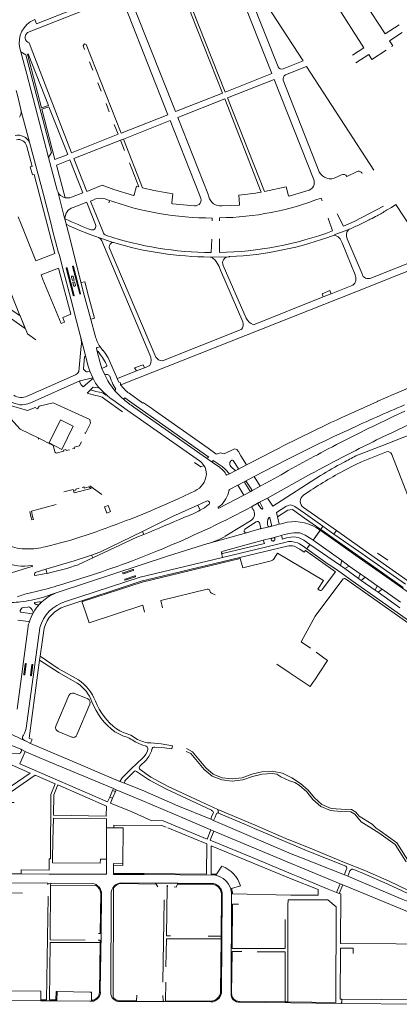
# Model space of a CAD drawing. Extents: x 145000 to 155000, y 457500 to 470000.
# Tile 451 of 548: x 154465 to 154648, y 463873 to 464348. Entities that reach past the tile are written whole.
import ezdxf

# ---------------------------------------------------------------- set-up
doc = ezdxf.new("R2010")
doc.units = 0
doc.header["$LTSCALE"] = 0.2
doc.header["$MEASUREMENT"] = 0
doc.layers.add('kant verharding', color=252, linetype='Continuous', lineweight=0)

msp = doc.modelspace()

# ---------------------------------------------------------------- linework, layer by layer
at = {"layer": 'kant verharding', "lineweight": 0}
for p, q in [((154589.33, 464324.88), (154575.95, 464358.75)), ((154498.41, 464327.25), (154499.97, 464323.25)), ((154609.19, 464274.31), (154591.81, 464318.5)), ((154502.36, 464317.22), (154503.95, 464313.19)), ((154563.57, 464309.4), (154540.92, 464300.4)), ((154581.23, 464264.48), (154563.57, 464309.4)), ((154564.89, 464309.85), (154582.81, 464264.75)), ((154465.16, 464304.33), (154465.36, 464303.56)), ((154506.33, 464307.19), (154507.91, 464303.16)), ((154465.36, 464303.56), (154469.43, 464288.48)), ((154465.37, 464303.43), (154465.36, 464303.56)), ((154510.3, 464297.13), (154512.19, 464292.38)), ((154551.77, 464262.4), (154537.25, 464298.95)), ((154514.69, 464290.08), (154523.95, 464266.55)), ((154514.69, 464290.08), (154523.95, 464266.55)), ((154515.25, 464284.59), (154513.3, 464289.51)), ((154478.65, 464281.21), (154482.8, 464265.48)), ((154481.65, 464234.86), (154471.65, 464272.96)), ((154619.84, 464272.88), (154617.5, 464271.72)), ((154627.19, 464274.31), (154622.52, 464272)), ((154606.73, 464268.22), (154606.65, 464270.06)), ((154497.02, 464264.73), (154496.99, 464264.84)), ((154506.98, 464260.84), (154506.03, 464261.16)), ((154538.62, 464263.7), (154538.02, 464259.31)), ((154551.78, 464262.22), (154551.77, 464262.4)), ((154570.78, 464258.66), (154570.45, 464262.97)), ((154594.7, 464262.56), (154604.27, 464265.47)), ((154610.02, 464261.63), (154610.61, 464260.21)), ((154497.02, 464259.59), (154490.45, 464257.03)), ((154501.28, 464248.84), (154497.05, 464259.4)), ((154508.14, 464260.42), (154507.67, 464259.31)), ((154562.19, 464257.84), (154570.49, 464258.26)), ((154641.67, 464255.75), (154643.94, 464257.14)), ((154643.94, 464257.14), (154646.17, 464258.59)), ((154486.41, 464251.69), (154486.52, 464251.64)), ((154557.59, 464252), (154557.56, 464250.59)), ((154613.45, 464251.96), (154615.57, 464245.78)), ((154486.61, 464250.91), (154488.2, 464244.84)), ((154634.06, 464223.03), (154703.16, 464250.63)), ((154495.85, 464214.73), (154488.2, 464244.84)), ((154501.88, 464242.88), (154502.67, 464242.57)), ((154502.67, 464242.57), (154509.84, 464240.25)), ((154506.29, 464243.69), (154506.48, 464243.59)), ((154616.39, 464243.88), (154623.02, 464246.28)), ((154623.55, 464246.56), (154623.44, 464246.5)), ((154527.45, 464186.03), (154504.34, 464240.94)), ((154530.34, 464185), (154507.91, 464237.84)), ((154509.84, 464240.25), (154509.98, 464240.13)), ((154557.31, 464241.84), (154557.06, 464235.34)), ((154561, 464241.91), (154561, 464235.38)), ((154620.2, 464240), (154626.48, 464224.59)), ((154622.66, 464241.91), (154629.81, 464225.06)), ((154472.39, 464231.29), (154481.65, 464234.86)), ((154556.52, 464233.16), (154557.33, 464233.13)), ((154565.64, 464233.34), (154565.35, 464233.34)), ((154565.95, 464233.38), (154565.64, 464233.34)), ((154573.88, 464203.75), (154562.82, 464229.15)), ((154561.52, 464226.81), (154572.34, 464202)), ((154475.91, 464222.42), (154484.61, 464201.19)), ((154496.14, 464221.3), (154494.3, 464220.84)), ((154497.9, 464214.39), (154496.14, 464221.3)), ((154499.05, 464203.05), (154495.85, 464214.73)), ((154500.84, 464203.72), (154497.9, 464214.39)), ((154611.13, 464213.94), (154614.94, 464215.44)), ((154489.27, 464213.01), (154492.05, 464202.27)), ((154492.05, 464202.27), (154496.52, 464185.15)), ((154500.84, 464203.72), (154499.01, 464203.21)), ((154499.05, 464203.05), (154501.08, 464195.29)), ((154494.38, 464190.34), (154493.27, 464178.04)), ((154503.46, 464189.97), (154502.02, 464189.53)), ((154501.71, 464188.89), (154502.05, 464187.58)), ((154496.02, 464185.15), (154495.48, 464179.54)), ((154491.67, 464176.36), (154468.31, 464166.09)), ((154495.73, 464178.83), (154496.61, 464178.09)), ((154498.53, 464178.11), (154497.33, 464177.83)), ((154499.93, 464174.91), (154498.53, 464178.11)), ((154504.37, 464179.47), (154506.14, 464180.19)), ((154504.37, 464179.47), (154505.67, 464176.39)), ((154508.81, 464173.82), (154508.08, 464175.71)), ((154524.83, 464179.82), (154521, 464178.29)), ((154493.74, 464173.5), (154499.93, 464174.91)), ((154500.08, 464174.62), (154499.63, 464174.38)), ((154500.08, 464174.62), (154499.93, 464174.91)), ((154498.91, 464169.22), (154497.3, 464167.55)), ((154506.5, 464166.73), (154506.33, 464166.6)), ((154510.17, 464169.19), (154510.48, 464168.85)), ((154510.85, 464169.17), (154510.48, 464168.85)), ((154511.1, 464169.48), (154510.61, 464170.24)), ((154511.1, 464169.48), (154510.85, 464169.17)), ((154517.47, 464167.52), (154524.09, 464162.79)), ((154505.71, 464164.71), (154514.23, 464158.5)), ((154516.54, 464159.43), (154509.59, 464164.29)), ((154514.85, 464164.6), (154515.15, 464164.94)), ((154515.15, 464164.94), (154515.46, 464165.3)), ((154524.44, 464162.94), (154524.2, 464162.84)), ((154528.18, 464160.3), (154524.44, 464162.94)), ((154516.54, 464159.43), (154551.33, 464134.98)), ((154519.77, 464160.83), (154554.73, 464136.28)), ((154528.98, 464159.74), (154528.18, 464160.3)), ((154555.54, 464140.99), (154528.98, 464159.74)), ((154650.48, 464158.85), (154644.87, 464156.29)), ((154498.8, 464153.12), (154497.06, 464149.51)), ((154498.44, 464154.87), (154498.8, 464153.12)), ((154496.39, 464148.26), (154495.89, 464148.52)), ((154496.29, 464148.06), (154496.39, 464148.26)), ((154497.06, 464149.51), (154496.39, 464148.26)), ((154640.22, 464146.67), (154642.78, 464147.87)), ((154473.74, 464145.64), (154473.64, 464145.33)), ((154473.74, 464145.64), (154473.85, 464145.83)), ((154642.22, 464143.26), (154626.84, 464137.29)), ((154559.34, 464138.31), (154555.54, 464140.99)), ((154559.59, 464138.13), (154559.34, 464138.31)), ((154570.2, 464139.51), (154571.42, 464137.35)), ((154624.58, 464138.88), (154626.77, 464139.99)), ((154554.73, 464136.28), (154557.51, 464134.34)), ((154557.51, 464134.34), (154561.07, 464131.84)), ((154569.99, 464131.44), (154567.65, 464135.14)), ((154574.14, 464133.03), (154569.83, 464130.78)), ((154571.42, 464137.35), (154574.14, 464133.03)), ((154574.14, 464133.03), (154574.44, 464133.17)), ((154574.44, 464133.17), (154574.14, 464133.03)), ((154574.44, 464133.17), (154582.99, 464137.6)), ((154620.62, 464130), (154626.77, 464133.22)), ((154564.46, 464127.99), (154565.85, 464128.73)), ((154568.92, 464130.3), (154565.85, 464128.73)), ((154566.81, 464131.93), (154568.43, 464130.42)), ((154569.83, 464130.78), (154568.92, 464130.3)), ((154568.92, 464130.3), (154569, 464130.32)), ((154569, 464130.32), (154569.83, 464130.78)), ((154577.72, 464127.33), (154587.38, 464132.37)), ((154577.72, 464127.33), (154569.86, 464123.23)), ((154575.67, 464120.56), (154573.26, 464124.4)), ((154574.12, 464124.91), (154576.57, 464121.04)), ((154580.69, 464122.7), (154577.72, 464127.33)), ((154585.51, 464125.29), (154580.69, 464122.7)), ((154609.82, 464127.91), (154586.82, 464113.12)), ((154498.5, 464122.91), (154504.34, 464118.71)), ((154565.61, 464120.47), (154565.42, 464119.59)), ((154565.66, 464120.68), (154565.61, 464120.47)), ((154569.86, 464123.23), (154566.15, 464121.35)), ((154572.86, 464118.47), (154569.86, 464123.23)), ((154550.55, 464113.62), (154554.83, 464115.58)), ((154560.71, 464112.22), (154572.86, 464118.47)), ((154584.21, 464116.99), (154586.82, 464113.12)), ((154482.2, 464113.84), (154470.43, 464110.64)), ((154551.77, 464111.16), (154550.55, 464113.62)), ((154576.47, 464112.8), (154577.17, 464111.68)), ((154602.54, 464109.36), (154597.42, 464112.99)), ((154617.48, 464101.31), (154601.62, 464112.41)), ((154602.54, 464109.36), (154610.92, 464103.4)), ((154586.21, 464104.08), (154585.4, 464107.47)), ((154589.87, 464104.37), (154589.02, 464108.01)), ((154589.87, 464104.37), (154591.02, 464104.67)), ((154591.02, 464104.67), (154593.74, 464105.37)), ((154602.01, 464107.39), (154609.89, 464101.89)), ((154524.57, 464099.47), (154523.86, 464100.95)), ((154574.07, 464100.29), (154555.63, 464095.12)), ((154574.07, 464100.29), (154577.78, 464101.34)), ((154577.78, 464101.34), (154578.94, 464101.67)), ((154578.94, 464101.67), (154580.69, 464102.16)), ((154580.69, 464102.16), (154585.1, 464103.22)), ((154584.85, 464103.23), (154585.1, 464103.22)), ((154585.1, 464103.22), (154589.87, 464104.37)), ((154609.61, 464101.51), (154606.18, 464096.67)), ((154609.53, 464101.43), (154606.18, 464096.67)), ((154609.89, 464101.89), (154609.61, 464101.51)), ((154626.87, 464089.36), (154609.61, 464101.51)), ((154610.92, 464103.4), (154609.89, 464101.89)), ((154610.92, 464103.4), (154616.23, 464099.6)), ((154617.48, 464101.31), (154616.23, 464099.6)), ((154628.65, 464093.49), (154617.48, 464101.31)), ((154555.5, 464095.08), (154555.63, 464095.12)), ((154580.4, 464096.3), (154579.24, 464095.99)), ((154582.17, 464096.77), (154580.4, 464096.3)), ((154586.36, 464097.65), (154587.15, 464097.87)), ((154591.26, 464099.07), (154590.89, 464098.97)), ((154592.4, 464099.39), (154591.26, 464099.07)), ((154604.7, 464094.61), (154601.67, 464096.7)), ((154605.3, 464097.3), (154606.18, 464096.67)), ((154606.18, 464096.67), (154619.99, 464086.85)), ((154616.23, 464099.6), (154628.16, 464091.36)), ((154562.54, 464088.44), (154562.02, 464090.6)), ((154570.82, 464088.37), (154593.67, 464093.86)), ((154604.7, 464094.61), (154603.22, 464092.52)), ((154603.22, 464092.52), (154613.45, 464085.23)), ((154619.38, 464084.56), (154604.7, 464094.61)), ((154628.16, 464091.36), (154650.77, 464075.47)), ((154637.31, 464090.52), (154642.2, 464087.06)), ((154500.01, 464088.19), (154493.01, 464084.91)), ((154500.01, 464088.19), (154499.35, 464089.56)), ((154570.96, 464087.89), (154570.82, 464088.37)), ((154572.27, 464083.45), (154570.96, 464087.89)), ((154619.99, 464086.85), (154619.38, 464084.56)), ((154619.99, 464086.85), (154623.67, 464084.2)), ((154470.61, 464083.95), (154458.6, 464080.38)), ((154472.63, 464081.29), (154477.29, 464082.69)), ((154477.29, 464082.69), (154477.86, 464080.7)), ((154514.52, 464081.05), (154519.27, 464082.59)), ((154519.41, 464082.1), (154514.68, 464080.56)), ((154610.64, 464072.86), (154617.01, 464081.39)), ((154615.98, 464083.49), (154613.45, 464085.23)), ((154619.38, 464084.56), (154621.47, 464083.06)), ((154623.67, 464084.2), (154621.47, 464083.06)), ((154621.47, 464083.06), (154628.09, 464078.3)), ((154623.67, 464084.2), (154628.95, 464080.49)), ((154483.87, 464075.04), (154496.76, 464079.07)), ((154515.48, 464077.99), (154520.26, 464079.52)), ((154520.44, 464079.05), (154515.63, 464077.51)), ((154628.95, 464080.49), (154628.09, 464078.3)), ((154628.09, 464078.3), (154629.44, 464077.35)), ((154628.95, 464080.49), (154631.24, 464078.84)), ((154631.24, 464078.84), (154629.44, 464077.35)), ((154629.44, 464077.35), (154636.21, 464072.54)), ((154631.24, 464078.84), (154637.17, 464074.73)), ((154469.31, 464071.14), (154473.26, 464072.08)), ((154482.28, 464071.39), (154475.64, 464069.16)), ((154482.28, 464071.39), (154480.97, 464070.73)), ((154483.23, 464071.71), (154482.28, 464071.39)), ((154608.55, 464073.07), (154609.32, 464072.6)), ((154637.17, 464074.73), (154636.21, 464072.54)), ((154636.21, 464072.54), (154637.51, 464071.59)), ((154637.17, 464074.73), (154639.46, 464073.08)), ((154639.46, 464073.08), (154637.51, 464071.59)), ((154637.51, 464071.59), (154648.01, 464064.18)), ((154639.46, 464073.08), (154648.43, 464066.77)), ((154474.2, 464067.04), (154472, 464066.67)), ((154494.81, 464066.71), (154496.22, 464062.67)), ((154464.95, 464062.83), (154464.93, 464062.48)), ((154465.38, 464061.96), (154466.59, 464061.79)), ((154468.38, 464064.48), (154466.41, 464064.23)), ((154466.59, 464061.79), (154470.6, 464061.27)), ((154470.72, 464063.18), (154470.24, 464063.76)), ((154474.74, 464066.3), (154474.29, 464065.83)), ((154474.29, 464065.83), (154474.67, 464066.2)), ((154474.67, 464066.2), (154474.74, 464066.3)), ((154463.39, 464015.24), (154468.76, 464055.18)), ((154467.77, 464006.07), (154474.41, 464054.54)), ((154474.73, 464041.97), (154476.44, 464054.36)), ((154474.3, 464038.93), (154473.66, 464034.07)), ((154474.55, 464040.81), (154474.3, 464038.93)), ((154474.73, 464041.97), (154474.55, 464040.81)), ((154466.72, 464032.08), (154467.36, 464037.01)), ((154467.88, 464036.95), (154467.23, 464032.01)), ((154470.55, 464036.62), (154469.93, 464031.64)), ((154470.42, 464031.59), (154471.05, 464036.56)), ((154488.34, 464021.89), (154482.16, 464007.04)), ((154497.48, 464020.17), (154490.83, 464022.97)), ((154492.31, 464002.85), (154498.55, 464017.67)), ((154467.04, 464000.14), (154453.15, 464006.53)), ((154467.34, 464000), (154467.04, 464000.14)), ((154483.19, 464004.54), (154489.8, 464001.82)), ((154514.44, 464002.38), (154510.58, 464004.33)), ((154518.26, 464002.7), (154521.58, 464000.62)), ((154457.73, 463999.1), (154465.2, 463995.96)), ((154465.2, 463995.96), (154467.35, 463994.92)), ((154467.43, 464000), (154469.83, 463998.77)), ((154469.83, 463998.77), (154470.21, 463999.62)), ((154469.83, 463998.77), (154469.95, 463998.7)), ((154469.95, 463998.7), (154494.11, 463988.49)), ((154470.21, 463999.62), (154470.37, 464000)), ((154470.21, 463999.62), (154470.37, 464000)), ((154538.05, 463996.09), (154538.34, 463997.64)), ((154467.35, 463994.92), (154464.71, 463988.97)), ((154525.62, 463990.73), (154522.67, 463987.84)), ((154503.48, 463984.49), (154494.11, 463988.49)), ((154503.48, 463984.49), (154513.02, 463980.33)), ((154509.89, 463977.01), (154509.5, 463976.11)), ((154509.89, 463977.01), (154511.24, 463976.44)), ((154510.84, 463975.52), (154511.24, 463976.44)), ((154515.21, 463979.67), (154523.71, 463976.18)), ((154509.5, 463976.11), (154508.1, 463972.9)), ((154508.1, 463972.9), (154509.44, 463972.32)), ((154509.44, 463972.32), (154510.84, 463975.52)), ((154509.5, 463976.11), (154510.84, 463975.52)), ((154560.21, 463966.92), (154560.61, 463965.18)), ((154558.24, 463961.65), (154556.81, 463962.3)), ((154506.53, 463942.91), (154506.51, 463958.14)), ((154510.02, 463958.12), (154506.51, 463958.14)), ((154556.92, 463957.07), (154558.33, 463956.47)), ((154503.59, 463942.92), (154503.59, 463943.09)), ((154503.59, 463942.92), (154506.53, 463942.91)), ((154506.53, 463942.91), (154506.54, 463940.18)), ((154506.54, 463940.18), (154506.54, 463936.12)), ((154509.9, 463940.09), (154509.87, 463935.64)), ((154509.9, 463940.8), (154514.44, 463940.7)), ((154509.9, 463940.8), (154509.9, 463940.09)), ((154562.24, 463939.56), (154559.67, 463935.67)), ((154460.4, 463935.96), (154465.45, 463935.89)), ((154465.45, 463935.89), (154478.92, 463935.79)), ((154478.92, 463935.79), (154506.54, 463935.66)), ((154506.54, 463936.12), (154506.66, 463936.12)), ((154506.54, 463936.12), (154506.54, 463935.66)), ((154621.32, 463935.42), (154622.99, 463934.77)), ((154623.96, 463937.41), (154622.99, 463934.77)), ((154459.46, 463931.62), (154478.31, 463931.44)), ((154478.3, 463930.65), (154478.31, 463931.44)), ((154478.31, 463931.44), (154499.73, 463931.29)), ((154479.35, 463904.1), (154479.62, 463930.37)), ((154479.62, 463930.37), (154479.63, 463931.43)), ((154479.62, 463930.37), (154501.43, 463930.23)), ((154509.98, 463929.1), (154509.7, 463876.36)), ((154513.91, 463931.47), (154530.22, 463931.39)), ((154530.22, 463931.39), (154541.03, 463931.33)), ((154531.34, 463929.58), (154530.22, 463931.39)), ((154535.78, 463929.57), (154535.46, 463906.01)), ((154535.79, 463930.34), (154535.78, 463929.57)), ((154540.85, 463930.95), (154541.03, 463931.33)), ((154540.85, 463930.95), (154557.19, 463930.86)), ((154541.03, 463931.33), (154557.25, 463931.25)), ((154566.89, 463928.78), (154571.13, 463930.04)), ((154617.45, 463926.97), (154619.32, 463931.13)), ((154618.74, 463926.47), (154620.62, 463930.59)), ((154619.32, 463931.13), (154620.62, 463930.59)), ((154620.62, 463930.59), (154674.23, 463908.36)), ((154459.4, 463926.71), (154465.97, 463926.63)), ((154503.55, 463907.05), (154503.84, 463926.61)), ((154503.92, 463907.05), (154504.19, 463926.07)), ((154508.86, 463926.17), (154508.61, 463878.79)), ((154561.95, 463926.04), (154561.8, 463905.84)), ((154562, 463879.17), (154562.31, 463926.6)), ((154566.45, 463928.64), (154566.89, 463928.78)), ((154566.83, 463926.42), (154566.63, 463878.14)), ((154566.92, 463928.65), (154566.89, 463928.78)), ((154618.74, 463926.47), (154617.45, 463926.97)), ((154570.29, 463921.26), (154567.39, 463921.27)), ((154594.07, 463874.13), (154593.99, 463920.67)), ((154502.64, 463907.06), (154503.55, 463907.05)), ((154503.53, 463879.63), (154503.92, 463907.05)), ((154503.55, 463907.05), (154503.92, 463907.05)), ((154537.45, 463906.01), (154535.46, 463906.01)), ((154555.55, 463905.88), (154561.8, 463905.84)), ((154561.8, 463905.84), (154561.79, 463904.51)), ((154479, 463875.12), (154479.34, 463902.85)), ((154479.34, 463902.85), (154503.46, 463902.79)), ((154479.35, 463904.1), (154496.3, 463903.98)), ((154503.46, 463902.79), (154503.16, 463878.71)), ((154535.44, 463904.63), (154535.14, 463891.1)), ((154561.79, 463904.51), (154535.44, 463904.63)), ((154561.79, 463904.51), (154561.6, 463879.32)), ((154567.14, 463898.41), (154566.92, 463878.18)), ((154571.89, 463898.4), (154567.14, 463898.41)), ((154579.28, 463898.37), (154592.78, 463898.33)), ((154592.7, 463874.15), (154592.78, 463898.33)), ((154482.67, 463874.62), (154482.73, 463879.12)), ((154521.09, 463874.74), (154521.2, 463877.39)), ((154459.25, 463874.83), (154474.88, 463874.69)), ((154474.88, 463874.69), (154474.89, 463875.14)), ((154474.88, 463874.69), (154482.17, 463874.62)), ((154477.64, 463875.13), (154474.89, 463875.14)), ((154482.17, 463875.11), (154479, 463875.12)), ((154482.17, 463874.62), (154482.17, 463875.11)), ((154482.17, 463874.62), (154482.67, 463874.62)), ((154482.67, 463874.62), (154498.53, 463874.47)), ((154499.25, 463874.91), (154499.38, 463874.92)), ((154499.25, 463874.91), (154499.25, 463874.44)), ((154512.44, 463874.79), (154521.09, 463874.74)), ((154513.2, 463874.41), (154520.82, 463874.37)), ((154521.09, 463874.74), (154520.82, 463874.37)), ((154520.82, 463874.37), (154534.33, 463874.29)), ((154534.33, 463874.29), (154556.9, 463874.17)), ((154570.65, 463874.39), (154592.7, 463874.15)), ((154571.17, 463874.06), (154619.57, 463873.45)), ((154592.7, 463874.15), (154594.07, 463874.13)), ((154619.57, 463873.45), (154671.84, 463873)), ((154620.06, 463875.5), (154671.86, 463875.11))]:
    msp.add_line(p, q, dxfattribs=at)
at = {"layer": 'kant verharding', "lineweight": 0, "flags": 128}
for points in [[(154563.81, 464312.69), (154586.34, 464321.63), (154567.3, 464369.77), (154563.63, 464378.97), (154517.17, 464360.53), (154520.64, 464351.38)], [(154591.81, 464323.84), (154601.41, 464327.69), (154579.13, 464362.22)], [(154620.52, 464356.97), (154627.41, 464361.47), (154640.9, 464340.73), (154647.78, 464345.16)], [(154513.63, 464292.88), (154536.16, 464301.81), (154517.15, 464349.99), (154513.48, 464359.31), (154468.5, 464341.38)], [(154471.67, 464347.53), (154472.05, 464347.66), (154472.84, 464345.63), (154510.35, 464360.5)], [(154520.64, 464351.38), (154539.8, 464303.28), (154562.44, 464312.16)], [(154562.44, 464312.25), (154547.25, 464350.72), (154547.03, 464352.47), (154547.95, 464352.75), (154563.72, 464312.72)], [(154625.21, 464330.52), (154630.72, 464334.03), (154617.31, 464354.94), (154617.9, 464355.32)], [(154649.23, 464341.34), (154643.08, 464337.41), (154644.59, 464335.03), (154644.09, 464334.63)], [(154478.65, 464281.21), (154480.06, 464283.53), (154467.66, 464330.69), (154465.28, 464332.1), (154464.8, 464333.91)], [(154469.27, 464336.44), (154471.04, 464331.84), (154489.63, 464283.45), (154512.19, 464292.38)], [(154513.58, 464292.96), (154496.7, 464335.66), (154495.88, 464335.97), (154495.28, 464335.06), (154496, 464333.28)], [(154626.84, 464326.84), (154633.01, 464330.8), (154634.53, 464328.43), (154641.45, 464332.94)], [(154465.28, 464332.1), (154468.16, 464321.28), (154478.65, 464281.21)], [(154475.28, 464305.03), (154478.55, 464306.28), (154468.73, 464331.13), (154468.42, 464331), (154475.28, 464305.03)], [(154592.89, 464320.97), (154603.05, 464325), (154635.44, 464275.06)], [(154606.65, 464270.06), (154587.48, 464318.75), (154564.98, 464309.91)], [(154462.98, 464313.45), (154463.72, 464310.62), (154465.16, 464304.33)], [(154487.88, 464282.69), (154478.73, 464305.66), (154475.42, 464304.41), (154481.7, 464280.28), (154487.88, 464282.69)], [(154540.92, 464300.4), (154555.35, 464263.88), (154555.98, 464262.28)], [(154513.48, 464171.56), (154626.81, 464216.47), (154823.21, 464294.59)], [(154514.69, 464290.08), (154532.48, 464297.13), (154537.25, 464298.95)], [(154496.99, 464264.84), (154490.78, 464280.64), (154513.75, 464289.73), (154514.69, 464290.08)], [(154468.02, 464286.92), (154468.09, 464286.39), (154470.75, 464276.88)], [(154469.43, 464288.48), (154476.23, 464263.29), (154479.87, 464248.97), (154480.44, 464246.18), (154483.48, 464235.22), (154483.89, 464234.03), (154485.34, 464228.17), (154489.27, 464213.01)], [(154435.51, 464278.72), (154464.83, 464204.98), (154464.97, 464204.88), (154468.43, 464196.12), (154472.52, 464193.24)], [(154471.65, 464272.96), (154470.81, 464272.75), (154469.8, 464276.69), (154470.75, 464276.88)], [(154489.63, 464261.97), (154495.11, 464264.16), (154488.94, 464279.97), (154482.5, 464277.5), (154486.66, 464261.8)], [(154519.91, 464263.16), (154520.98, 464267.34), (154522.07, 464267.02), (154517.63, 464278.59)], [(154496.99, 464264.84), (154504.52, 464267.78), (154510.05, 464265.81), (154519.53, 464262.88)], [(154582.81, 464264.75), (154593.27, 464267.03), (154594.3, 464262.75)], [(154482.8, 464265.48), (154483.01, 464264.74), (154486.52, 464251.25)], [(154500.77, 464261), (154498.9, 464260.17), (154504.91, 464245.13)], [(154538.31, 464258.91), (154547.3, 464257.97), (154548.98, 464257.84)], [(154617.83, 464253.94), (154620.81, 464248.06), (154626.02, 464250.34), (154640.16, 464257.69)], [(154659.61, 464251.09), (154653.55, 464247.28), (154646.17, 464258.59)], [(154464.02, 464252.62), (154465.39, 464248.99), (154472.39, 464231.29)], [(154561.2, 464252.09), (154561.1, 464252.06), (154561.06, 464250.63)], [(154557.33, 464233.13), (154565.35, 464233.34), (154565.64, 464233.34)], [(154422.46, 464230.22), (154467.25, 464198.8), (154464.86, 464204.79), (154456.86, 464210.37)], [(154483.45, 464227.89), (154475.04, 464224.55), (154475.91, 464222.42)], [(154484.61, 464201.19), (154486.3, 464201.86), (154485.43, 464204.11), (154489.31, 464205.63), (154483.45, 464227.89)], [(154487.62, 464227.81), (154487.46, 464227.99), (154487.35, 464228.03), (154487.16, 464227.93), (154487.13, 464227.78), (154490.53, 464214.73), (154490.64, 464214.58), (154490.73, 464214.54), (154490.93, 464214.64), (154487.62, 464227.81)], [(154490.67, 464228.6), (154490.57, 464228.73), (154490.45, 464228.76), (154490.3, 464228.73), (154490.21, 464228.62), (154493.61, 464215.43), (154493.69, 464215.35), (154493.89, 464215.38), (154493.96, 464215.55), (154490.67, 464228.6)], [(154490.1, 464221.86), (154489.62, 464223.44), (154489.69, 464223.83), (154489.83, 464223.98), (154490.14, 464224.04), (154490.32, 464223.99), (154490.52, 464223.75), (154490.94, 464222.12), (154490.1, 464221.86)], [(154490.3, 464221.06), (154490.67, 464219.54), (154490.76, 464219.37), (154490.93, 464219.2), (154491.29, 464219.19), (154491.52, 464219.38), (154491.56, 464219.65), (154491.17, 464221.26), (154490.3, 464221.06)], [(154625.38, 464219.59), (154614.94, 464215.44), (154614.34, 464217), (154610.55, 464215.47), (154611.13, 464213.94), (154577.39, 464200.5)], [(154619.8, 464155.71), (154637.26, 464163.57), (154637.39, 464163.67), (154644.8, 464166.89), (154660.89, 464173.67), (154781.21, 464221.61)], [(154533.55, 464183.16), (154571.58, 464198.25), (154571.41, 464198.22)], [(154503.46, 464189.97), (154504.74, 464188.19), (154504.86, 464188.24)], [(154502.05, 464187.58), (154503.45, 464182.24), (154504.37, 464179.47)], [(154496.52, 464185.15), (154497.58, 464181.03), (154498.53, 464178.11)], [(154507.38, 464184.59), (154512.53, 464172.85), (154513.35, 464172.53), (154513.34, 464171.62)], [(154527.45, 464180.88), (154524.83, 464179.82), (154524.23, 464181.28), (154520.09, 464179.78), (154521, 464178.29), (154511.78, 464174.63)], [(154448.5, 464170.72), (154459.32, 464163.92), (154461.02, 464163.15), (154462.46, 464162.58), (154463.6, 464162.2), (154464.83, 464161.92), (154465.88, 464161.95), (154466.99, 464162.11), (154468.68, 464162.5), (154470.62, 464163.16), (154493.74, 464173.5)], [(154499.63, 464174.38), (154495.37, 464170.68), (154494.31, 464171.54), (154493.76, 464172.74), (154493.74, 464173.5)], [(154502.74, 464170.45), (154501.31, 464172.36), (154500.08, 464174.62)], [(154642.22, 464143.26), (154692.31, 464163.15), (154706.77, 464169.34), (154712.97, 464171.82)], [(154497.3, 464167.55), (154500.82, 464166.54), (154502.85, 464166.14)], [(154502.31, 464170.15), (154500.12, 464170.49), (154498.91, 464169.22)], [(154503.24, 464168.11), (154501.36, 464168.33), (154498.91, 464169.22)], [(154502.31, 464170.15), (154502.61, 464170.35), (154502.74, 464170.45)], [(154510.48, 464168.85), (154511.51, 464167.71), (154513.7, 464165.59), (154514.85, 464164.6)], [(154459.6, 464161.77), (154468.42, 464159.17), (154472.08, 464160.68), (154473.32, 464160.09)], [(154473.32, 464160.09), (154474, 464161.3), (154480.81, 464162.92), (154498.44, 464154.87)], [(154554.73, 464136.28), (154555.85, 464136.73), (154520.96, 464161.28), (154515.46, 464165.3)], [(154473.85, 464145.83), (154464.93, 464150.27), (154457.52, 464158.42), (154454.85, 464160.54)], [(154485.08, 464140.4), (154490.54, 464151.6), (154484.29, 464154.73), (154478.85, 464143.57), (154485.08, 464140.4)], [(154473.85, 464145.83), (154480.88, 464142.38), (154481.79, 464138.83)], [(154490.1, 464140.7), (154491.15, 464140.96), (154491.03, 464141.49), (154493.52, 464142.19), (154493.88, 464143.03), (154494.44, 464144.16)], [(154481.79, 464138.83), (154482.17, 464138.95), (154482.23, 464138.71), (154485.91, 464139.66), (154485.79, 464140.15), (154486.98, 464140.41), (154487.16, 464139.92), (154488.68, 464140.33)], [(154559.59, 464138.13), (154561.48, 464138.86), (154563.34, 464138.26), (154568.32, 464140.68), (154569.38, 464140.36), (154570.2, 464139.51)], [(154641.59, 464139.29), (154629.59, 464134.54), (154626.77, 464133.22)], [(154670.05, 464101.83), (154662.6, 464098.89), (154658.22, 464101.96), (154644.13, 464138.07)], [(154548.98, 464134.16), (154551.98, 464132.09), (154553.55, 464132.75)], [(154565.85, 464128.73), (154563.93, 464130.86), (154562.32, 464132.15), (154558.05, 464135.19), (154557.51, 464134.34)], [(154584.21, 464116.99), (154605.15, 464128.69), (154606.85, 464129.53)], [(154490.58, 464120.54), (154490.51, 464121.12), (154485.93, 464119.97)], [(154493.37, 464121.79), (154491.69, 464121.36), (154491.82, 464120.81), (154490.58, 464120.54)], [(154490.58, 464120.54), (154490.99, 464119.52), (154499.2, 464121.6)], [(154499.2, 464121.6), (154498.11, 464122.37), (154495.8, 464121.84), (154495.7, 464122.36), (154494.75, 464122.13)], [(154531.92, 464112.59), (154541.12, 464116.63), (154549.24, 464120.47)], [(154572.86, 464118.47), (154576.12, 464120.23), (154576.58, 464120.48), (154580.69, 464122.7)], [(154576.47, 464112.8), (154579.95, 464114.8), (154584.21, 464116.99)], [(154581.35, 464111.77), (154580.92, 464112.1), (154579.75, 464113.97), (154579.71, 464114.37), (154579.8, 464114.64), (154580.1, 464114.87), (154580.35, 464114.87), (154580.65, 464114.73), (154581.89, 464112.18), (154581.94, 464111.92), (154581.86, 464111.78), (154581.65, 464111.7), (154581.35, 464111.77)], [(154470.43, 464110.64), (154470.92, 464108.18), (154471.27, 464106.69), (154470.47, 464106.55), (154470.02, 464108.16), (154469.51, 464110.48)], [(154506.74, 464109.81), (154505.62, 464112.76), (154507.42, 464113.42), (154508.55, 464110.46), (154506.74, 464109.81)], [(154523.86, 464100.95), (154538.44, 464108.07), (154550.55, 464113.62)], [(154593.06, 464112.99), (154588.48, 464110.01), (154589.02, 464108.01)], [(154589.02, 464108.01), (154594.02, 464111.23), (154596.25, 464111.43), (154602.01, 464107.39)], [(154576.42, 464106.39), (154572.35, 464103.76), (154563.83, 464098.57)], [(154574.07, 464100.29), (154573.52, 464100.33), (154573.2, 464100.58), (154572.95, 464100.95), (154572.96, 464101.38), (154573.1, 464101.76), (154573.32, 464102.04), (154578.8, 464105.63), (154579.3, 464105.73), (154579.64, 464105.68), (154580.04, 464105.45), (154580.27, 464105.16), (154580.95, 464102.52), (154580.87, 464102.34), (154580.69, 464102.16)], [(154499.35, 464089.56), (154503.36, 464090.93), (154523.86, 464100.95)], [(154605.3, 464097.3), (154602.38, 464099.19), (154601, 464099.85), (154599.82, 464100.18), (154598.25, 464100.31), (154596.95, 464100.3), (154595.59, 464100.15), (154593.97, 464099.82), (154592.4, 464099.39)], [(154609.89, 464101.89), (154636.95, 464082.95), (154649.71, 464073.96)], [(154555.5, 464095.08), (154536.43, 464089.2), (154483.23, 464071.71)], [(154524.57, 464099.47), (154521.16, 464098.1), (154500.01, 464088.19)], [(154579.24, 464095.99), (154575.03, 464094.86), (154562.82, 464091.48), (154562.21, 464091.25), (154561.97, 464090.97), (154562.02, 464090.6)], [(154562.54, 464088.44), (154592.55, 464095.66), (154594.27, 464096.01), (154595.84, 464096.04), (154597.2, 464095.83), (154598.64, 464095.38), (154599.61, 464094.98), (154600.89, 464094.2), (154603.22, 464092.52)], [(154582.17, 464096.77), (154582.73, 464095.13), (154562.58, 464090.37)], [(154590.89, 464098.97), (154586.21, 464097.73), (154582.17, 464096.77)], [(154590.89, 464098.97), (154591.4, 464097.18), (154593.42, 464097.78), (154595.41, 464098.14), (154596.84, 464098.26), (154598.09, 464098.11), (154599.41, 464097.78), (154600.41, 464097.42), (154601.67, 464096.7)], [(154562.02, 464090.6), (154562.27, 464090.42), (154562.58, 464090.37)], [(154608.55, 464073.07), (154611.17, 464077.27), (154589.06, 464090.53), (154587.18, 464087.38), (154586.64, 464087.03), (154585.99, 464086.78), (154572.27, 464083.45)], [(154597.04, 464093.79), (154599.77, 464092.45), (154601.94, 464090.98), (154602.46, 464091.66), (154617.01, 464081.39)], [(154628.65, 464093.49), (154670.39, 464064.04), (154712.29, 464034.39)], [(154477.29, 464082.69), (154491.02, 464086.83), (154499.35, 464089.56)], [(154486.45, 464064.8), (154523.3, 464076.93), (154570.82, 464088.37)], [(154486.84, 464067.08), (154522.87, 464078.9), (154562.54, 464088.44)], [(154570.96, 464087.89), (154523.68, 464076.51), (154494.98, 464067.11)], [(154626.87, 464089.36), (154641.28, 464079.25), (154661.85, 464064.67), (154668.28, 464060.02), (154703.72, 464035.03)], [(154615.98, 464083.49), (154618.07, 464082.13), (154626.59, 464076.07), (154664.09, 464049.57), (154689.37, 464031.57), (154734.28, 464000)], [(154477.86, 464080.7), (154476.56, 464080.44), (154472.15, 464079.73)], [(154604.87, 464044.66), (154600.46, 464047.78), (154607.21, 464060.13), (154620.49, 464077.9)], [(154621.86, 464078.11), (154663.29, 464048.83), (154686.01, 464032.52), (154718.24, 464009.93), (154732.11, 464000)], [(154533.64, 464064.18), (154532.83, 464067.68), (154555.08, 464073.1), (154555.53, 464073.11), (154555.86, 464072.99), (154556.17, 464072.76), (154556.47, 464072.23), (154556.76, 464071.49), (154557.15, 464071.2), (154558.96, 464070.41)], [(154471.89, 464066.23), (154472.69, 464065.65), (154473.06, 464065.53), (154473.58, 464065.55)], [(154496.22, 464062.67), (154498.24, 464056.84), (154524.07, 464065.33), (154524.85, 464062.09)], [(154469.44, 464057.35), (154468.98, 464057.51), (154463.71, 464058.21)], [(154492.45, 464027.82), (154483.78, 464032.74), (154474.3, 464038.93)], [(154474.55, 464040.81), (154483.31, 464034.88), (154492.98, 464029.37)], [(154607.66, 464042.68), (154613.19, 464038.77), (154612.14, 464037.2), (154610.06, 464034.1), (154609.09, 464032.57), (154607, 464029.46), (154606.04, 464028.09), (154604.76, 464026.18), (154594.73, 464032.88), (154588.69, 464036.92)], [(154470.37, 464000), (154470.65, 464000.65), (154469.33, 464001.3), (154473.66, 464034.07)], [(154467.77, 464006.07), (154467.49, 464004.97), (154466.97, 464003.68), (154466.47, 464002.79), (154466.19, 464002.2), (154466.07, 464001.72), (154466.11, 464001.13), (154466.38, 464000.67), (154467.04, 464000.14)], [(154525.7, 463997.43), (154523.56, 463998.08), (154520.37, 463999.49)], [(154527.87, 463998.96), (154532.99, 463998.49), (154538.34, 463997.64)], [(154538.05, 463996.09), (154534.45, 463996.6), (154529.85, 463997.01)], [(154651.97, 463942.47), (154646.58, 463950.8), (154638.6, 463956.64), (154636.55, 463957.92), (154634.65, 463959.83), (154628.47, 463963.71), (154626.89, 463965.59), (154624.75, 463966.82), (154619.76, 463967.04), (154614.85, 463967.42), (154610.47, 463969.33), (154606.87, 463972.5), (154603.86, 463976.15), (154600.06, 463979.47), (154595.95, 463982.15), (154591.41, 463984.35), (154586.48, 463985.36), (154581.4, 463985.01), (154576.6, 463983.89), (154571.99, 463982.16), (154567.12, 463981.67), (154562.33, 463982.22), (154557.95, 463983.85), (154554.39, 463986.95), (154548.05, 463994.67), (154545.21, 463996.34)], [(154465.05, 463994.38), (154464.75, 463993.71), (154451.3, 463993.96)], [(154467.35, 463994.92), (154468, 463994.61), (154478.65, 463990.09), (154509.89, 463977.01)], [(154514.18, 463982.17), (154518.46, 463986.48), (154523.89, 463991.66)], [(154544.91, 463994.91), (154547.25, 463993.92), (154553.64, 463986.19), (154557.49, 463982.9), (154562.13, 463981.17), (154567.18, 463980.63), (154572.28, 463981.13), (154576.91, 463982.87), (154581.6, 463983.95), (154586.45, 463984.3), (154588.63, 463983.86), (154590.66, 463982.68), (154594.83, 463980.64), (154597.38, 463979.97), (154599.42, 463978.64), (154603.16, 463975.38), (154606.11, 463971.73), (154609.93, 463968.38), (154614.67, 463966.38), (154619.58, 463965.96), (154624.44, 463965.7), (154626.28, 463964.62), (154629.46, 463960.96), (154637.98, 463955.71), (154645.78, 463949.99), (154651.1, 463941.67)], [(154469.72, 463984.49), (154460.72, 463988.49), (154460.61, 463978.14), (154469.72, 463984.49)], [(154508.1, 463972.9), (154507.08, 463970.58), (154464.71, 463988.97)], [(154522.71, 463986.22), (154527.93, 463982.42), (154536.35, 463978.04), (154551.96, 463970.73), (154560.21, 463966.92)], [(154478.93, 463937.6), (154478.94, 463943.11), (154479.57, 463943.11), (154479.78, 463974.18), (154481.82, 463979.3), (154472.12, 463983.49), (154460.61, 463975.45), (154460.6, 463970.32), (154462.09, 463970.31)], [(154515.21, 463979.67), (154513.02, 463980.33), (154514.18, 463982.17)], [(154519.86, 463985.18), (154515.34, 463980.79), (154515.21, 463979.67)], [(154557.26, 463966.51), (154535.42, 463976.7), (154527.27, 463981.05), (154521.03, 463985.25)], [(154483.12, 463978.78), (154481.13, 463973.91), (154481.06, 463964.1), (154506.46, 463963.75), (154506.53, 463968.48), (154483.12, 463978.78)], [(154511.24, 463976.44), (154523.29, 463971.35), (154544.43, 463962.33), (154556.92, 463957.07)], [(154556.92, 463957.07), (154555.16, 463952.63), (154533.83, 463961.37), (154528.17, 463961.67), (154518.38, 463965.93), (154508.43, 463970.01), (154509.44, 463972.32)], [(154523.71, 463976.18), (154540.98, 463968.61), (154556.81, 463962.3)], [(154672.46, 463919.66), (154671.4, 463919.93), (154657.39, 463926.09), (154651.93, 463928.07), (154642.88, 463932.33), (154631.1, 463937.45), (154621.38, 463941.42), (154603.93, 463948.56), (154594.66, 463952.23), (154594.49, 463952.27), (154578.29, 463959.35), (154560.21, 463966.92)], [(154506.51, 463958.14), (154506.49, 463962.41), (154480.98, 463962.71), (154480.7, 463951.96), (154480.58, 463943.11), (154480.48, 463943.11), (154480.48, 463941.18), (154503.57, 463940.96), (154503.59, 463942.92)], [(154556.81, 463962.3), (154557.43, 463963.91), (154558.09, 463965.31)], [(154559.52, 463964.52), (154559.02, 463963.23), (154558.24, 463961.65)], [(154560.61, 463965.18), (154573.61, 463959.66), (154577.99, 463957.72), (154603.4, 463947.03), (154622.01, 463939.55)], [(154509.87, 463936.1), (154524.79, 463936.03), (154554.81, 463935.72), (154554.92, 463950.35), (154536.17, 463958.04)], [(154535.27, 463958.41), (154533.32, 463959.21), (154510.02, 463959.28), (154510.02, 463958.12)], [(154510.02, 463958.12), (154514.64, 463958.09), (154514.44, 463940.7)], [(154558.24, 463961.65), (154595.55, 463945.52), (154599.81, 463943.95), (154621.32, 463935.42)], [(154617.45, 463926.97), (154613.4, 463928.57), (154599.68, 463934.23), (154595.55, 463935.88), (154579.15, 463942.72), (154556.58, 463952.06), (154558.33, 463956.47)], [(154558.33, 463956.47), (154595.55, 463940.82), (154600.24, 463938.98), (154619.32, 463931.13)], [(154559.67, 463935.67), (154557.02, 463935.7), (154556.99, 463949.4), (154595.55, 463933.46), (154608.6, 463928.3), (154608.61, 463925.6), (154600.23, 463925.64), (154595.54, 463925.6), (154567.29, 463926.29), (154567.3, 463926.43)], [(154514.44, 463940.7), (154514.43, 463939.97), (154509.9, 463940.09)], [(154465.45, 463935.89), (154465.43, 463937.75), (154478.93, 463937.6)], [(154509.87, 463935.64), (154524.78, 463935.57), (154559.15, 463935.21), (154559.35, 463935.17), (154559.67, 463935.67)], [(154622.25, 463938.17), (154621.72, 463936.58), (154621.32, 463935.42)], [(154622.99, 463934.77), (154648.62, 463923.88), (154664.71, 463917.34)], [(154625.9, 463937.99), (154630.57, 463935.97), (154642.27, 463930.84), (154651.65, 463926.59), (154656.8, 463924.56), (154666.55, 463920.5), (154670.95, 463918.61)], [(154530.22, 463931.39), (154530.28, 463930.88), (154513.56, 463931.15)], [(154535.79, 463930.34), (154535.94, 463930.34), (154535.94, 463929.59)], [(154539.23, 463929.57), (154540.19, 463929.54), (154540.85, 463930.95)], [(154477.64, 463875.13), (154478.35, 463924.94), (154478.22, 463924.94)], [(154674.42, 463901.44), (154674.42, 463901.94), (154646.3, 463902.21), (154619.4, 463902.35), (154619.5, 463926.17), (154618.74, 463926.47)], [(154533.8, 463883.7), (154534.24, 463912.79), (154534.3, 463923.36)], [(154567.39, 463921.27), (154567.27, 463921.28), (154567.15, 463899.91)], [(154594.07, 463874.13), (154617.09, 463873.89), (154617.4, 463920.03), (154613.26, 463923.29), (154595.54, 463923.32), (154594.24, 463923.37), (154593.99, 463920.67)], [(154567.15, 463899.91), (154592.78, 463899.83), (154592.79, 463913.83)], [(154502.6, 463903.9), (154503.47, 463903.84), (154503.46, 463902.79)], [(154620.06, 463875.5), (154619.26, 463875.49), (154619.46, 463900.07), (154625.54, 463900.05), (154625.55, 463897.45)], [(154535.09, 463883.6), (154535.04, 463874.7), (154556.71, 463874.5)], [(154474.89, 463875.14), (154474.92, 463879.29), (154459.35, 463879.44)], [(154482.17, 463875.11), (154482.2, 463879.13), (154482.73, 463879.12)], [(154482.73, 463879.12), (154498.57, 463878.9), (154499.28, 463878.84), (154499.25, 463874.91)], [(154533.75, 463877.31), (154533.81, 463874.71), (154534.33, 463874.29)], [(154619.57, 463873.45), (154620.07, 463873.95), (154620.06, 463875.5)]]:
    msp.add_lwpolyline(points, dxfattribs=at)
at = {"layer": 'kant verharding', "lineweight": 0}
for centre, radius, start, end in [((154476.07, 464336.77), 11.62, 112.2192, 194.2475), ((154470, 464339.08), 2.74, 123.2218, 254.497), ((154591.13, 464325.69), 1.97, 204.2068, 290.2913), ((154593.74, 464319.13), 2.03, 114.7729, 197.9196), ((154460.54, 464303.19), 4.83, 328.1539, 2.9068), ((154463.91, 464285.73), 6.17, 26.4573, 103.2606), ((154464.02, 464285.6), 4.22, 18.27, 101.9701), ((154614.53, 464276.82), 5.9, 205.172, 300.2063), ((154620.65, 464270.83), 2.21, 32.1015, 111.5425), ((154628.16, 464272.58), 1.98, 25.7142, 119.1748), ((154556.52, 464395.07), 132.58, 255.7786, 262.2433), ((154603.23, 464268.88), 3.56, 286.9981, 349.3737), ((154486.66, 464266.15), 3.91, 189.8906, 201.0934), ((154487.3, 464266.33), 4.57, 200.2727, 261.9957), ((154487.87, 464266.67), 5.02, 256.0442, 290.5078), ((154503.64, 464253.12), 8.39, 73.4681, 110.0165), ((154519.51, 464263.31), 0.429, 272.9859, 339.7828), ((154549.2, 464260.78), 2.95, 265.717, 29.104), ((154561.52, 464263.47), 5.67, 192.1176, 276.7546), ((154559.3, 464391.49), 139.41, 270.7802, 291.3337), ((154552.22, 464432.53), 170.54, 276.1364, 279.7933), ((154594.72, 464263.12), 0.559, 221.2732, 268.2424), ((154491.78, 464251.93), 5.27, 104.6655, 183.1611), ((154557.19, 464399.01), 147.01, 250.0289, 270.1554), ((154538.46, 464259.33), 0.443, 182.0747, 249.8095), ((154570.4, 464258.63), 0.378, 283.6714, 4.8738), ((154550.73, 464385.89), 148.81, 244.4393, 249.7906), ((154491.28, 464251.86), 4.76, 182.632, 191.463), ((154603.4, 464312.5), 68.27, 296.4468, 299.5371), ((154586.7, 464346.5), 106.1, 298.332, 301.2059), ((154550.56, 464382.25), 147.62, 244.5521, 250.7474), ((154499.54, 464248.11), 1.89, 263.3158, 22.7687), ((154505.71, 464515.46), 293.59, 293.6636, 294.7688), ((154546.23, 464423.29), 192.93, 295.3122, 296.9946), ((154501.59, 464239.79), 2.98, 22.6654, 68.7578), ((154507.12, 464245.87), 2.33, 198.4393, 249.123), ((154558.2, 464401.48), 166.14, 251.8639, 269.6084), ((154557.58, 464401.68), 166.33, 271.1782, 290.4031), ((154558.24, 464398.55), 165.35, 272.6711, 290.5923), ((154615.07, 464238.63), 5.31, 15.0114, 75.5188), ((154626.24, 464243.66), 3.98, 134.6109, 206.1003), ((154510.11, 464238.06), 2.21, 97.0304, 185.592), ((154558.33, 464404.11), 170.96, 253.5716, 269.3933), ((154549.81, 464223.59), 12.15, 15.3562, 51.7305), ((154565.57, 464230.35), 3, 94.2734, 203.574), ((154622.72, 464222.8), 4.16, 309.667, 25.5182), ((154632.82, 464225.9), 3.13, 195.6202, 293.3172), ((154568.39, 464200.85), 4.12, 320.9452, 16.2821), ((154579.05, 464205.96), 5.62, 203.1456, 252.862), ((154520.92, 464200.98), 20.64, 195.9798, 212.2421), ((154484.39, 464191.67), 10.08, 352.4308, 13.5801), ((154496.27, 464185.1), 0.253, 11.9985, 169.1589), ((154502.21, 464189.04), 0.525, 111.4805, 196.6153), ((154502.27, 464187.57), 0.225, 59.056, 178.8241), ((154464.93, 464158.09), 47.79, 29.287, 38.3865), ((154467.38, 464159.72), 47.09, 31.8686, 37.2617), ((154522.04, 464183.46), 5.99, 334.5281, 25.4719), ((154505.81, 464181.04), 0.908, 291.4741, 28.1846), ((154533.6, 464186.98), 3.82, 211.1803, 269.1763), ((154489.59, 464179.93), 4.13, 300.2656, 332.7834), ((154496.4, 464179.46), 0.92, 175.1861, 223.2786), ((154497.22, 464178.65), 0.824, 222.2157, 277.0961), ((154506.56, 464174.92), 1.71, 27.2938, 121.2738), ((154542.18, 464194.2), 40.62, 206.0118, 218.0004), ((154530.92, 464182.7), 23.82, 201.8907, 211.5461), ((154529.78, 464184.05), 20.61, 217.0771, 233.3127), ((154465.48, 464172.52), 7.03, 238.3397, 293.724), ((154543.34, 464207.82), 55.19, 222.6314, 228.1199), ((154501.84, 464161.35), 6.9, 49.482, 78.2978), ((154525.73, 464187.92), 28.62, 227.7726, 235.6747), ((154501.94, 464160.76), 5.46, 46.2767, 80.3528), ((154551.15, 464206.87), 55.71, 229.3472, 235.7263), ((155083.12, 463150.5), 1100.14, 113.16467, 114.70156), ((154984.08, 463368.58), 867.34, 114.83447, 117.54492), ((154961.98, 463478.47), 748.33, 115.0721, 117.75032), ((154848.82, 463719.89), 474.99, 113.9383, 115.7075), ((154980.96, 463373.15), 855.17, 114.71728, 117.40261), ((155061.52, 463281.07), 962.68, 115.95261, 116.84652), ((155021.17, 463367.76), 873.87, 117.80492, 119.90372), ((154914.71, 463566.8), 641.44, 116.89209, 118.68251), ((154642.24, 464137.39), 2.01, 19.73, 108.9192), ((154547.31, 464128.74), 7.42, 32.6976, 57.1995), ((154568.04, 464133.55), 2.04, 121.2441, 232.7608), ((154567.23, 464134.83), 0.519, 35.5439, 118.5668), ((154684.14, 464009.57), 139.75, 116.9423, 122.1281), ((154773.06, 463850.46), 321.96, 117.0107, 118.2186), ((154545.05, 464129.23), 9.71, 295.5715, 354.783), ((154547.32, 464128.74), 7.41, 356.9698, 32.7861), ((154555.39, 464123.44), 10.15, 26.7049, 55.9718), ((154568.78, 464130.77), 0.486, 225.2966, 286.6869), ((154569.65, 464131.17), 0.43, 294.9367, 38.5142), ((154729.46, 463929.63), 228.02, 118.5103, 124.1027), ((154573.69, 464124.65), 0.503, 31.0042, 210.181), ((154553.27, 464122.97), 12.61, 304.5576, 344.4769), ((154566.36, 464120.68), 0.703, 107.4674, 180.0324), ((154576.14, 464120.73), 0.502, 199.4881, 267.9497), ((154576.16, 464120.71), 0.484, 265.8723, 330.9974), ((154576.18, 464120.75), 0.484, 325.7037, 36.7428), ((154555.25, 464114.65), 1.02, 49.665, 114.5206), ((154555.25, 464114.65), 1.02, 293.2692, 50.0413), ((154603.68, 464115.43), 3.65, 124.5775, 235.6697), ((154372.98, 464478.73), 399.15, 291.0143, 293.4649), ((154354.69, 464528.26), 470.95, 292.6511, 298.0942), ((154533.19, 464143.2), 37.04, 287.3329, 300.1137), ((154535.53, 464140.17), 33.24, 299.2519, 307.2663), ((154560.62, 464112.44), 0.243, 144.5975, 292.5304), ((154574.31, 464109.39), 3.66, 305.1207, 38.7192), ((154595.24, 464109.82), 3.85, 55.4303, 124.6222), ((154317.78, 464621.87), 552.56, 288.8903, 291.0352), ((154317.69, 464611.93), 552.65, 291.9835, 294.1989), ((154589.58, 464105.01), 5.43, 152.07, 195.3129), ((154585.06, 464107.34), 0.356, 19.7291, 143.4169), ((154597.17, 464084.94), 20.72, 53.1144, 99.5363), ((154584.85, 464103.78), 0.55, 201.637, 270.728), ((154585.57, 464104), 0.645, 280.157, 7.2383), ((154429.08, 464301.14), 213.07, 282.9962, 288.4941), ((154546.07, 464129.39), 35.58, 285.5832, 299.9498), ((154586.44, 464097.21), 0.447, 99.4782, 201.8691), ((154586.99, 464097.29), 0.997, 194.5665, 280.7812), ((154587.3, 464097.46), 0.431, 4.0996, 110.32), ((154586.82, 464097.2), 0.955, 291.5215, 17.8195), ((154467.56, 464112.82), 20.34, 245.1451, 271.9971), ((154468.51, 464127.72), 35.24, 269.6036, 283.9401), ((154370.5, 464480.15), 420.48, 287.4742, 293.1876), ((154595.18, 464084.98), 9, 78.0928, 99.6626), ((154466.85, 464110.36), 26.14, 248.3016, 278.1225), ((154470.55, 464084.21), 0.272, 282.4474, 92.1964), ((154473.3, 464079.96), 1.48, 116.4941, 177.6617), ((154452.54, 464201.29), 123.22, 281.8555, 289.1724), ((154514.62, 464080.82), 0.259, 113.8177, 281.5018), ((154519.37, 464082.35), 0.252, 278.6434, 112.6499), ((154472.11, 464080.03), 0.3, 180.7798, 277.3785), ((154515.56, 464077.76), 0.252, 108.8667, 284.7711), ((154520.34, 464079.28), 0.25, 293.9346, 107.6618), ((154621.29, 464077.3), 1, 54.7639, 143.2155), ((154429.48, 464249.41), 182.66, 283.8656, 287.3224), ((154609.83, 464073.46), 0.997, 238.6794, 323.3718), ((154459.12, 464111.56), 44.92, 272.3103, 277.6469), ((154475.02, 464041.74), 29.95, 100.9886, 112.4356), ((154460.3, 464118.06), 51.26, 275.3762, 287.4151), ((154472.03, 464066.43), 0.243, 96.9869, 236.4026), ((154474.31, 464066.55), 0.498, 329.6956, 102.2852), ((154491.63, 464049.89), 17.85, 105.5725, 164.8908), ((154490.36, 464050.92), 21.92, 115.3578, 135.444), ((154495.18, 464066.79), 0.379, 122.918, 192.5951), ((154465.29, 464062.34), 0.389, 159.9875, 282.7785), ((154466.81, 464062.35), 1.92, 101.9795, 165.412), ((154468.72, 464062.61), 1.91, 37.2406, 100.297), ((154488.48, 464052.08), 19.76, 135.9092, 164.5516), ((154468.98, 464061.88), 2.17, 354.7364, 36.6986), ((154473.65, 464066.41), 0.857, 265.3331, 318.1022), ((154491.42, 464050.01), 15.6, 108.5837, 163.8259), ((154474.49, 464054.58), 5.76, 151.3202, 174.059), ((154470.64, 464061.76), 0.502, 264.5463, 350.6317), ((154467.62, 464036.99), 0.26, 351.9637, 174.7967), ((154470.8, 464036.59), 0.251, 353.4848, 172.5762), ((154466.97, 464032.03), 0.256, 169.0984, 354.0066), ((154470.17, 464031.61), 0.244, 171.237, 356.7573), ((154481.08, 464011.44), 21.53, 20.9898, 56.4336), ((154482.04, 464012.34), 18.65, 20.2769, 56.1054), ((154490.3, 464020.79), 2.25, 76.2354, 150.6658), ((154496.73, 464018.37), 1.95, 338.8211, 67.1328), ((154529.28, 464029.99), 30.11, 201.0928, 233.6278), ((154529.87, 464030.49), 32.5, 201.0674, 233.5891), ((154484.01, 464006.34), 1.98, 159.2476, 245.4412), ((154527.64, 464033.1), 31.81, 239.3321, 252.8455), ((154490.56, 464003.54), 1.88, 246.0144, 338.544), ((154509.75, 463985.19), 17.81, 53.3842, 74.7211), ((154528.39, 464013.61), 14.66, 242.3357, 267.9864), ((154464.62, 463995.22), 0.935, 297.1239, 52.3428), ((154519.44, 463997.25), 7.15, 308.5471, 348.3997), ((154517.79, 463998.36), 10.92, 315.7618, 346.3702), ((154525.21, 463996.23), 1.3, 341.0102, 67.665), ((154529.68, 463995.75), 1.27, 82.3561, 178.7216), ((154523.33, 463987.05), 1.03, 129.4493, 233.3778), ((154520.48, 463984.66), 0.803, 46.4193, 139.7661), ((154556.73, 463965.26), 1.36, 2.0452, 66.988), ((154560.25, 463964.54), 0.734, 60.8438, 181.5302), ((154557.43, 463926.15), 14.24, 15.8417, 70.2701), ((154621.47, 463938.75), 0.969, 323.4164, 56.0457), ((154557.41, 463925.93), 9.44, 16.6785, 78.1517), ((154625.23, 463936.68), 1.47, 63.07, 150.122), ((154498.96, 463926.12), 5.23, 359.3817, 81.5222), ((154498.84, 463925.9), 5.05, 8.0824, 59.0712), ((154513.66, 463926.66), 4.82, 86.9877, 185.7796), ((154513.64, 463926.85), 4.3, 91.1584, 148.4485), ((154557.16, 463926.08), 4.79, 359.614, 89.6682), ((154557.21, 463926.13), 5.12, 5.2867, 89.5407), ((154557.19, 463925.91), 9.65, 3.0285, 16.4794), ((154557.93, 463926.01), 9.38, 2.5544, 16.3536), ((154499.17, 463878.92), 4, 272.9924, 357.0531), ((154499.09, 463878.94), 4.5, 321.3307, 8.7616), ((154512.72, 463878.51), 4.12, 176.1368, 227.9504), ((154556.76, 463879.35), 4.84, 269.4692, 359.6449), ((154557.09, 463879.09), 4.91, 322.166, 0.9863), ((154570.52, 463877.92), 3.9, 176.7857, 224.2451), ((154570.71, 463878.18), 3.79, 179.9823, 269.0114), ((154499.08, 463878.98), 4.54, 262.972, 272.1312), ((154499.09, 463878.93), 4.49, 272.0925, 321.4341), ((154512.83, 463878.65), 3.89, 216.2143, 264.2015), ((154512.73, 463878.51), 4.12, 227.8356, 276.4785), ((154557.08, 463879.1), 4.93, 267.9547, 322.2346), ((154570.54, 463877.92), 3.91, 223.9959, 279.1842)]:
    msp.add_arc(centre, radius, start, end, dxfattribs=at)

doc.saveas('drawing.dxf')
